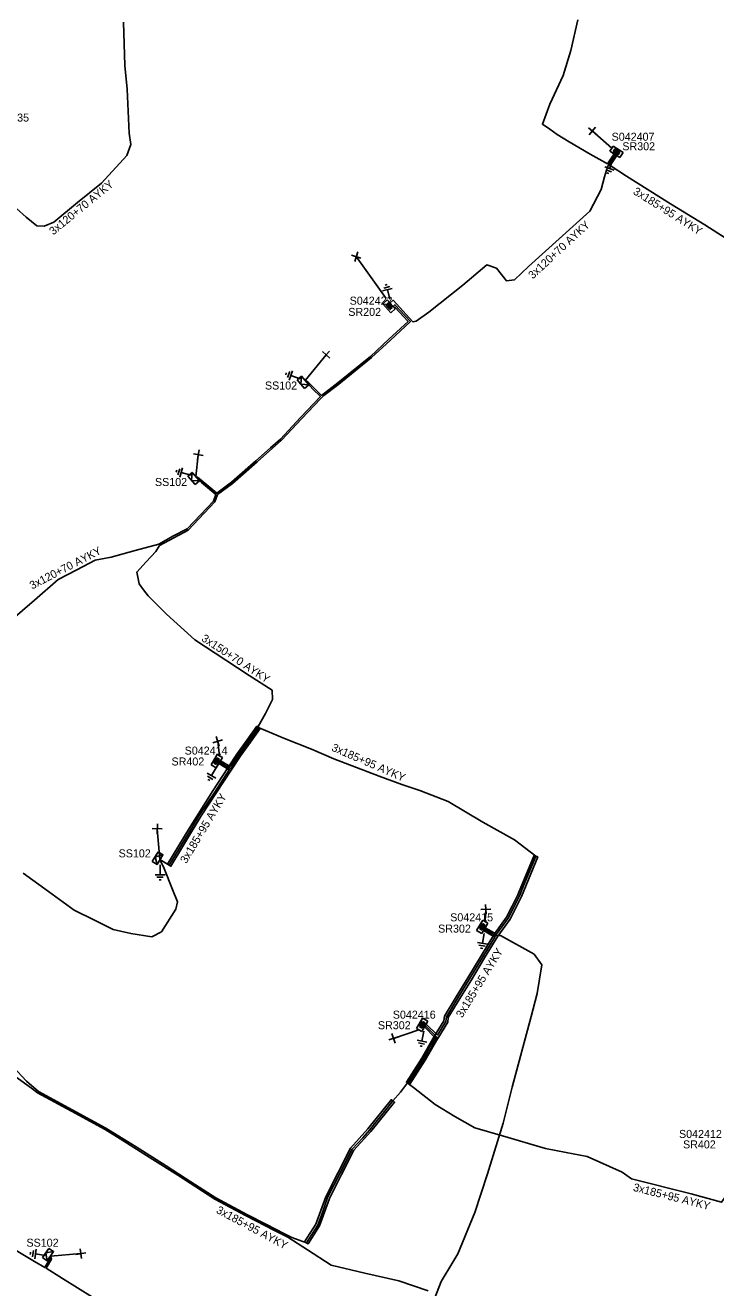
# Model space of a CAD drawing. Extents: x -748492 to -735633, y -1146251 to -1139940.
# Drawn here: x -736850.4 to -736764.1, y -1145744.2 to -1145586.5 of the extents above; entities that cross this region are included whole.
import ezdxf

# ---------------------------------------------------------------- set-up
doc = ezdxf.new("R2010")
doc.units = 0
for name, color, linetype in [('Vrstva 1', 7, 'Continuous'), ('Vrstva 14', 7, 'Continuous'), ('Vrstva 15', 7, 'Continuous'), ('Vrstva 20', 7, 'Continuous'), ('Vrstva 28', 7, 'Continuous'), ('Vrstva 29', 7, 'Continuous'), ('Vrstva 30', 7, 'Continuous'), ('Vrstva 31', 7, 'Continuous'), ('Vrstva 33', 7, 'Continuous'), ('Vrstva 34', 7, 'Continuous'), ('Vrstva 5', 7, 'Continuous'), ('Vrstva 59', 7, 'Continuous'), ('Vrstva 6', 7, 'Continuous'), ('Vrstva 8', 7, 'Continuous'), ('Vrstva 9', 7, 'Continuous')]:
    doc.layers.add(name, color=color, linetype=linetype)

# ---------------------------------------------------------------- blocks, each defined once
blk = doc.blocks.new('NN800')
at = {"layer": 'Vrstva 1'}
for points in [[(-0.44, 0.44), (0.44, -0.44)], [(-0.44, -0.44), (0.44, 0.44)]]:
    blk.add_lwpolyline(points, dxfattribs=at)
blk = doc.blocks.new('NN620')
at = {"layer": 'Vrstva 8'}
for points in [[(0.75, 0), (-0.75, 0)], [(-0.75, 0), (-0.75, -0.75)], [(0.75, -0.75), (0.75, 0)], [(-0.75, -0.75), (0.75, -0.75)], [(0.37, -0.18), (-0.38, -0.18)], [(-0.38, -0.18), (-0.38, -0.56)], [(-0.38, -0.56), (0.37, -0.56)], [(0.32, -0.23), (-0.33, -0.23)], [(-0.33, -0.23), (-0.33, -0.51)], [(-0.33, -0.51), (0.32, -0.51)], [(0.27, -0.27), (-0.28, -0.27)], [(-0.28, -0.27), (-0.28, -0.46)], [(-0.28, -0.46), (0.27, -0.46)], [(0.23, -0.32), (-0.23, -0.32)], [(-0.23, -0.32), (-0.23, -0.42)], [(-0.23, -0.42), (0.23, -0.42)], [(-0.19, -0.37), (0.19, -0.37)], [(0.23, -0.42), (0.23, -0.32)], [(0.27, -0.46), (0.27, -0.27)], [(0.32, -0.51), (0.32, -0.23)], [(0.37, -0.56), (0.37, -0.18)]]:
    blk.add_lwpolyline(points, dxfattribs=at)
blk = doc.blocks.new('NN630')
at = {"layer": 'Vrstva 9'}
for points in [[(0, -0.7), (-0.7, 0)], [(-0.7, -0.7), (-0.7, 0), (0.7, 0), (0.7, -0.7)], [(-0.7, -0.7), (0.7, -0.7)], [(0, -0.7), (0.7, 0)]]:
    blk.add_lwpolyline(points, dxfattribs=at)
blk = doc.blocks.new('NN810')
at = {"layer": 'Vrstva 14'}
for points in [[(0, -0.64), (0, -1.89)], [(0.63, -1.89), (-0.62, -1.89)], [(0.39, -2.2), (-0.4, -2.2)], [(0, -2.52), (-0.12, -2.52)], [(0.14, -2.52), (0, -2.52)]]:
    blk.add_lwpolyline(points, dxfattribs=at)

msp = doc.modelspace()

# ---------------------------------------------------------------- linework, layer by layer
at = {"layer": 'Vrstva 20'}
for points in [[(-736832.58, -1145691.29), (-736829.9, -1145686.82), (-736826.92, -1145682.14), (-736825.04, -1145679.27), (-736823.84, -1145677.42), (-736822.64, -1145675.74), (-736821.43, -1145674.06), (-736821.03, -1145674.36), (-736822.22, -1145676.03), (-736823.42, -1145677.7), (-736824.62, -1145679.55), (-736828.37, -1145685.27), (-736830.58, -1145688.9), (-736832.16, -1145691.55)], [(-736786.8, -1145690.19), (-736786.34, -1145690.39), (-736788.39, -1145695.34), (-736789.81, -1145698.17), (-736791.35, -1145700.29), (-736791.75, -1145699.99), (-736790.23, -1145697.91), (-736789.54, -1145696.52), (-736788.85, -1145695.14), (-736788.39, -1145694)], [(-736791.76, -1145700.01), (-736791.34, -1145700.27), (-736792.99, -1145703), (-736794.64, -1145705.73), (-736796.08, -1145708.08), (-736797.52, -1145710.43), (-736797.58, -1145711.02), (-736798.84, -1145713.05), (-736799.27, -1145712.8), (-736798.06, -1145710.86), (-736798, -1145710.27), (-736796.53, -1145707.87), (-736795.06, -1145705.47), (-736793.41, -1145702.74)], [(-736799.27, -1145712.8), (-736798.83, -1145713.04), (-736800.4, -1145715.77), (-736801.37, -1145717.28), (-736802.34, -1145718.79), (-736802.76, -1145718.53), (-736800.82, -1145715.51)], [(-736815.46, -1145738.47), (-736814.06, -1145736.27), (-736812.82, -1145732.85), (-736811.28, -1145729.8), (-736809.75, -1145726.76), (-736807.57, -1145724.34), (-736804.63, -1145720.7), (-736804.23, -1145721.01), (-736807.19, -1145724.67), (-736809.33, -1145727.04), (-736810.85, -1145730.05), (-736812.36, -1145733.05), (-736813.6, -1145736.49), (-736815.04, -1145738.74)]]:
    msp.add_lwpolyline(points, close=True, dxfattribs=at)
at = {"layer": 'Vrstva 5'}
for points in [[(-736781.34, -1145585.82), (-736782.2, -1145589.65), (-736783.18, -1145592.75), (-736784.85, -1145596.36), (-736785.31, -1145597.6), (-736785.76, -1145598.85), (-736784.83, -1145599.48), (-736783.9, -1145600.11), (-736782.41, -1145601.03), (-736779.79, -1145602.59), (-736778.67, -1145603.23), (-736777.63, -1145603.79), (-736777.21, -1145603.17), (-736776.79, -1145602.55)], [(-736854.38, -1145600.75), (-736854.22, -1145600.88), (-736854.83, -1145602.1), (-736855.71, -1145602.93), (-736855.72, -1145604.45), (-736854.77, -1145605.81), (-736852.67, -1145608.28), (-736850.24, -1145610.46), (-736848.93, -1145611.54), (-736847.99, -1145611.6), (-736846.79, -1145611.07), (-736843.82, -1145608.64), (-736840.85, -1145606.21), (-736837.69, -1145602.74), (-736837.19, -1145601.36), (-736837.38, -1145599.95), (-736837.63, -1145594.45), (-736837.91, -1145591.53), (-736837.99, -1145588.81), (-736838.07, -1145586.09)], [(-736776.63, -1145602.67), (-736777.64, -1145604.18), (-736777.99, -1145605.44), (-736778.44, -1145607.02), (-736779.86, -1145609.7), (-736787.48, -1145616.62), (-736789.26, -1145618.27), (-736790.26, -1145618.4), (-736791.5, -1145616.83), (-736792.72, -1145616.43), (-736795.71, -1145618.97), (-736799.97, -1145622.32), (-736801.53, -1145623.47), (-736801.94, -1145623.54), (-736804.4, -1145620.83), (-736804.8, -1145621.17)], [(-736776.46, -1145602.77), (-736777.3, -1145604.02), (-736775.27, -1145605.35), (-736769.77, -1145608.81), (-736765.48, -1145611.41), (-736760.73, -1145614.46), (-736759.36, -1145615.33), (-736758.41, -1145614.06)], [(-736804.28, -1145621.77), (-736804.19, -1145621.69), (-736802.54, -1145623.5), (-736804.93, -1145625.71), (-736807.25, -1145627.85), (-736811.3, -1145631.16), (-736813.35, -1145632.73), (-736814.31, -1145631.79), (-736815.07, -1145631.05), (-736815.4, -1145630.87), (-736814.45, -1145631.94), (-736813.5, -1145632.86), (-736815.96, -1145635.49), (-736818.49, -1145638.19), (-736819.73, -1145639.28), (-736821.54, -1145640.88), (-736824.59, -1145643.57), (-736826.43, -1145644.95), (-736827.68, -1145643.9), (-736828.84, -1145642.93), (-736829.06, -1145642.88), (-736828.36, -1145643.6), (-736826.55, -1145645.11), (-736826.84, -1145645.94), (-736828.49, -1145647.66), (-736830.15, -1145649.39), (-736831.94, -1145650.3), (-736833.69, -1145651.3), (-736836.65, -1145652.12), (-736839.61, -1145652.95), (-736841.61, -1145653.33), (-736843.93, -1145654.53), (-736846.24, -1145655.73), (-736849.22, -1145658.31), (-736852.2, -1145660.89)], [(-736825.87, -1145678.44), (-736824.77, -1145679.1), (-736823.71, -1145677.5), (-736822.49, -1145675.79), (-736821.27, -1145674.09), (-736820.35, -1145672.46), (-736819.47, -1145670.71), (-736819.51, -1145669.57), (-736822.4, -1145667.7), (-736825.29, -1145665.82), (-736829.17, -1145663.28), (-736832.7, -1145660.06), (-736835, -1145657.77), (-736835.58, -1145657.02), (-736836.15, -1145656.27), (-736836.43, -1145654.8), (-736835.25, -1145653.51), (-736834.07, -1145652.21), (-736833.61, -1145651.49), (-736830.03, -1145649.55), (-736826.66, -1145646.04), (-736826.34, -1145645.11), (-736824.47, -1145643.73), (-736821.41, -1145641.03), (-736818.35, -1145638.33), (-736815.82, -1145635.63), (-736813.49, -1145633.15), (-736813.05, -1145632.75), (-736811.18, -1145631.32), (-736809.15, -1145629.66), (-736807.11, -1145628.01), (-736804.79, -1145625.86), (-736802.26, -1145623.51), (-736804.18, -1145621.41), (-736804.4, -1145621.61)], [(-736826.07, -1145678.53), (-736825.38, -1145678.96), (-736824.69, -1145679.38), (-736823.55, -1145677.62), (-736822.37, -1145675.98), (-736821.13, -1145674.25), (-736817.96, -1145675.58), (-736814.62, -1145676.93), (-736811.82, -1145678.15), (-736808.98, -1145679.23), (-736806.14, -1145680.3), (-736803.32, -1145681.32), (-736801.07, -1145682.08), (-736797.54, -1145683.44), (-736793.22, -1145686.04), (-736789.26, -1145688.26), (-736786.57, -1145690.29), (-736788.16, -1145694.1), (-736788.62, -1145695.24), (-736790.02, -1145698.04), (-736791.5, -1145700.05), (-736792.9, -1145699.23)], [(-736850.63, -1145692.4), (-736847.44, -1145694.72), (-736844.24, -1145697.04), (-736841.8, -1145698.25), (-736839.36, -1145699.46), (-736837.17, -1145699.95), (-736834.53, -1145700.38), (-736833.35, -1145699.76), (-736831.57, -1145696.91), (-736831.36, -1145696.01), (-736831.97, -1145694.44), (-736833.02, -1145691.81), (-736833.53, -1145690.72), (-736832.37, -1145691.42), (-736829.69, -1145686.96), (-736828.58, -1145685.14), (-736826.7, -1145682.28), (-736824.88, -1145679.5), (-736826.17, -1145678.71)], [(-736800.86, -1145749.74), (-736798.42, -1145743.44), (-736796.97, -1145741.03), (-736796.31, -1145739.99), (-736794.19, -1145734.8), (-736792.63, -1145729.97), (-736790.66, -1145723.66), (-736789.52, -1145719.16), (-736787.18, -1145710.3), (-736786.41, -1145707.46), (-736785.85, -1145703.87), (-736786.81, -1145702.55), (-736791, -1145700.2), (-736791.6, -1145700.23), (-736793, -1145699.4)], [(-736793.11, -1145699.57), (-736791.7, -1145700.4), (-736793.2, -1145702.87), (-736794.85, -1145705.6), (-736796.31, -1145707.98), (-736797.76, -1145710.35), (-736797.82, -1145710.94), (-736798.88, -1145712.65), (-736800.3, -1145711.28)], [(-736800.51, -1145711.63), (-736799.18, -1145712.94), (-736799.94, -1145714.26), (-736800.7, -1145715.59), (-736802.63, -1145718.6), (-736803.49, -1145719.76), (-736804.43, -1145720.85), (-736805.49, -1145722.19), (-736806.55, -1145723.52), (-736807.38, -1145724.51), (-736808.21, -1145725.49), (-736808.88, -1145726.2), (-736809.54, -1145726.9), (-736811.07, -1145729.93), (-736812.59, -1145732.95), (-736813.21, -1145734.67), (-736813.83, -1145736.38), (-736815.25, -1145738.6), (-736817.06, -1145737.93), (-736817.97, -1145737.49), (-736820.32, -1145736.28), (-736822.67, -1145735.06), (-736826.57, -1145732.97), (-736829.66, -1145730.98), (-736832.75, -1145728.98), (-736836.51, -1145726.62), (-736840.28, -1145724.27), (-736844.5, -1145721.99), (-736848.7, -1145719.71), (-736850.2, -1145718.41), (-736851.9, -1145716.55)], [(-736761.78, -1145725.99), (-736761.14, -1145726.17), (-736761.7, -1145728.63), (-736762.85, -1145732.77), (-736763.38, -1145733.52), (-736767.2, -1145732.49), (-736774.64, -1145730.61), (-736775.82, -1145729.75), (-736780.19, -1145727.81), (-736782.79, -1145727.32), (-736785.39, -1145726.83), (-736790.74, -1145725.23), (-736794.21, -1145724.22), (-736796.69, -1145722.83), (-736799.17, -1145721.31), (-736801.85, -1145719.21), (-736802.47, -1145718.72), (-736802.08, -1145718.12), (-736801.5, -1145717.21), (-736800.53, -1145715.69), (-736799.72, -1145714.3), (-736798.93, -1145712.9), (-736800.41, -1145711.45)], [(-736800.04, -1145744.59), (-736803.7, -1145743.36), (-736807.94, -1145742.38), (-736812.17, -1145741.4), (-736815.09, -1145739.49), (-736817.56, -1145737.88), (-736819.23, -1145737.06), (-736822.77, -1145735.24), (-736826.67, -1145733.15), (-736831.31, -1145730.14), (-736834.74, -1145727.97), (-736838.5, -1145725.62), (-736840.38, -1145724.45), (-736844.59, -1145722.16), (-736848.82, -1145719.87), (-736849.56, -1145719.26), (-736851.48, -1145717.9)], [(-736841.94, -1145745.4), (-736845.72, -1145743.06), (-736847.75, -1145741.78), (-736847.09, -1145740.64), (-736847.22, -1145740.26), (-736847.29, -1145740.6), (-736847.92, -1145741.68), (-736849.22, -1145740.91), (-736855.07, -1145737.43)]]:
    msp.add_lwpolyline(points, dxfattribs=at)
at = {"layer": 'Vrstva 59'}
for points in [[(-736777.1, -1145601.84), (-736779.53, -1145599.68)], [(-736805.3, -1145620.6), (-736809.02, -1145615.39)], [(-736815.4, -1145630.87), (-736812.78, -1145627.67)], [(-736829.06, -1145642.88), (-736828.75, -1145640.13)], [(-736826.11, -1145677.75), (-736826.32, -1145675.95)], [(-736833.53, -1145690.72), (-736833.87, -1145686.86)], [(-736792.92, -1145698.45), (-736792.82, -1145696.93)], [(-736801.18, -1145711.99), (-736804.37, -1145713.05)], [(-736847.22, -1145740.26), (-736843.41, -1145739.95)]]:
    msp.add_lwpolyline(points, dxfattribs=at)

# ---------------------------------------------------------------- block references
at = {"layer": 'Vrstva 15'}
for p, rotation in [((-736776.71, -1145602.61), -20.631583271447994), ((-736804.64, -1145621.34), -165.06846387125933), ((-736815.4, -1145630.87), -110.08201387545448), ((-736829.06, -1145642.88), -106.12753890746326), ((-736826.12, -1145678.62), -31.48740270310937), ((-736833.53, -1145690.72), 0.2513305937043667), ((-736792.95, -1145699.31), -9.403283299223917), ((-736800.46, -1145711.54), -10.660202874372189), ((-736847.22, -1145740.26), -98.17809720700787)]:
    msp.add_blockref('NN810', p, dxfattribs=dict(at, rotation=rotation))
at = {"layer": 'Vrstva 28'}
for p, rotation in [((-736776.71, -1145602.61), 146.82652232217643), ((-736804.64, -1145621.34), -47.91831108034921), ((-736826.12, -1145678.62), -120.6850972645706), ((-736792.95, -1145699.31), -121.21308605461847), ((-736800.46, -1145711.54), -120.76274725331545)]:
    msp.add_blockref('NN620', p, dxfattribs=dict(at, rotation=rotation))
at = {"layer": 'Vrstva 31'}
for p, rotation in [((-736815.4, -1145630.87), -49.05939164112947), ((-736829.06, -1145642.88), -48.61730015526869), ((-736833.53, -1145690.72), -120.52169716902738), ((-736847.22, -1145740.26), -124.38041393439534)]:
    msp.add_blockref('NN630', p, dxfattribs=dict(at, rotation=rotation))
at = {"layer": 'Vrstva 34'}
for p, rotation in [((-736779.53, -1145599.68), -175.29870836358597), ((-736809.02, -1145615.39), -153.110877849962), ((-736812.78, -1145627.67), -176.6336499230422), ((-736828.75, -1145640.13), -145.71327224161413), ((-736826.32, -1145675.95), -26.949497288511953), ((-736833.87, -1145686.86), -137.66293883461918), ((-736792.82, -1145696.93), -42.12268064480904), ((-736804.37, -1145713.05), -26.041830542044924), ((-736843.41, -1145739.95), 143.43692780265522)]:
    msp.add_blockref('NN800', p, dxfattribs=dict(at, rotation=rotation))

# ---------------------------------------------------------------- texts
at = {"layer": 'Vrstva 29'}
for s, p in [('S042435', (-736855.24, -1145598.52)), ('S042407', (-736777.12, -1145600.91)), ('S042422', (-736809.84, -1145621.39)), ('S042414', (-736830.45, -1145677.6)), ('S042415', (-736797.28, -1145698.43)), ('S042416', (-736804.45, -1145710.59)), ('S042412', (-736768.7, -1145725.49))]:
    msp.add_text(s, height=1, dxfattribs=at).set_placement(p)
at = {"layer": 'Vrstva 30'}
for s, p in [('SR302', (-736775.78, -1145602.1)), ('SR202', (-736810.01, -1145622.79)), ('SR402', (-736832.09, -1145678.96)), ('SR302', (-736798.79, -1145699.84)), ('SR302', (-736806.31, -1145711.91)), ('SR402', (-736768.2, -1145726.8))]:
    msp.add_text(s, height=1, dxfattribs=at).set_placement(p)
at = {"layer": 'Vrstva 33'}
for p in [(-736820.42, -1145631.99), (-736834.16, -1145644.04), (-736838.7, -1145690.44), (-736850.21, -1145739.08)]:
    msp.add_text('SS102', height=1, dxfattribs=at).set_placement(p)
at = {"layer": 'Vrstva 6'}
for s, rotation, p in [('3x120+70 AYKY', 39.289, (-736846.86, -1145612.75)), ('3x185+95 AYKY', 327.826, (-736774.53, -1145607.49)), ('3x120+70 AYKY', 42.829, (-736786.97, -1145618.25)), ('3x120+70 AYKY', 27.4, (-736849.5, -1145656.99)), ('3x150+70 AYKY', 326.79, (-736828.45, -1145663.32)), ('3x185+95 AYKY', 336.457, (-736812.19, -1145677.07)), ('3x185+95 AYKY', 58.98, (-736830.24, -1145691.28)), ('3x185+95 AYKY', 58.507, (-736795.79, -1145710.57)), ('3x185+95 AYKY', 345.819, (-736774.5, -1145732.09)), ('3x185+95 AYKY', 331.813, (-736826.6, -1145734.8))]:
    msp.add_text(s, height=1, rotation=rotation, dxfattribs=at).set_placement(p)

doc.saveas('drawing.dxf')
